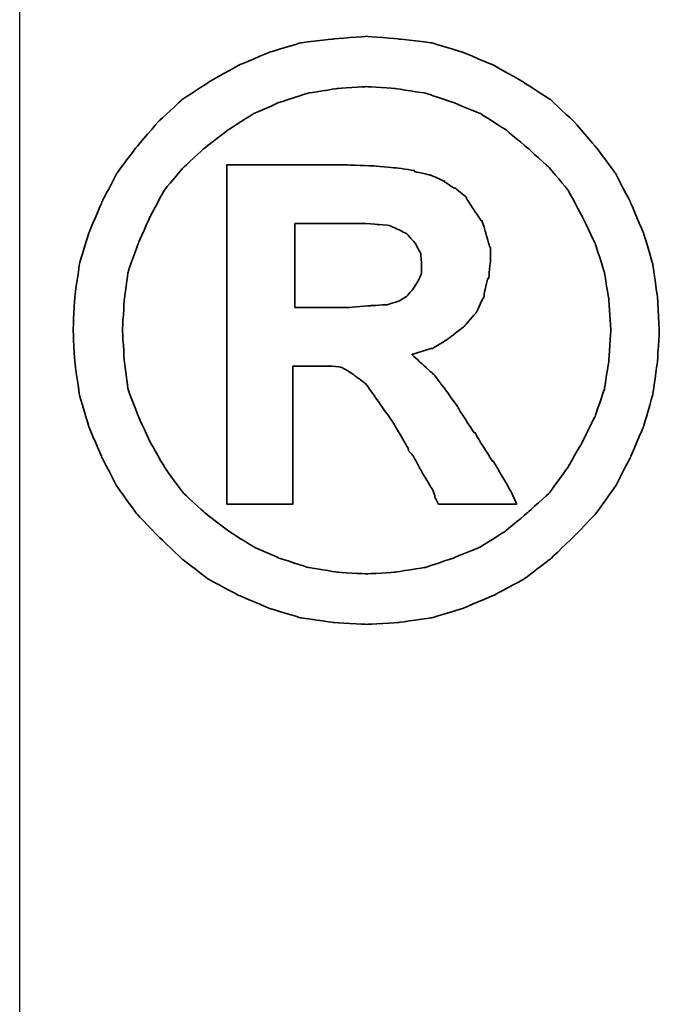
# Model space of a CAD drawing. Header units: millimetres. Extents: x -1108 to 3135, y -1596 to 860.
# Tile 644 of 649: x 1025.37 to 1027.2, y 102.02 to 104.84. Entities that reach past the tile are written whole.
import ezdxf

# ---------------------------------------------------------------- set-up
doc = ezdxf.new("R2010")
doc.units = ezdxf.units.MM
doc.layers.get('0').update_dxf_attribs({"linetype": 'CONTINUOUS'})
doc.layers.add('DIM', color=4, linetype='CONTINUOUS')
doc.layers.add('layer 1', color=7, linetype='CONTINUOUS')

# ---------------------------------------------------------------- blocks, each defined once
blk = doc.blocks.new('TBI MOTION logo(完整正式版)')
at = {"layer": 'layer 1', "color": 22, "lineweight": 35}
for points, knots in [([(81.20634, 4.98624), (81.20634, 4.98624), (81.18649, 5.32862), (81.18649, 5.32862), (81.18649, 5.32862), (81.18649, 5.32862), (81.13886, 5.66206), (81.13886, 5.66206), (81.13886, 5.66206), (81.13886, 5.66206), (81.04359, 5.97764), (81.04359, 5.97764), (81.04359, 5.97764), (81.04359, 5.97764), (80.91061, 6.29124), (80.91061, 6.29124), (80.91061, 6.29124), (80.91061, 6.29124), (80.75778, 6.58697), (80.75778, 6.58697), (80.75778, 6.58697), (80.75778, 6.58697), (80.5593, 6.85294), (80.5593, 6.85294), (80.5593, 6.85294), (80.5593, 6.85294), (80.33105, 7.1189), (80.33105, 7.1189), (80.33105, 7.1189), (80.33105, 7.1189), (80.09287, 7.33921), (80.09287, 7.33921), (80.09287, 7.33921), (80.09287, 7.33921), (79.815, 7.51982), (79.815, 7.51982), (79.815, 7.51982), (79.815, 7.51982), (79.51133, 7.69051), (79.51133, 7.69051), (79.51133, 7.69051), (79.51133, 7.69051), (79.19773, 7.8235), (79.19773, 7.8235), (79.19773, 7.8235), (79.19773, 7.8235), (78.88215, 7.91877), (78.88215, 7.91877), (78.88215, 7.91877), (78.88215, 7.91877), (78.54871, 7.95846), (78.54871, 7.95846), (78.54871, 7.95846), (78.54871, 7.95846), (78.21526, 7.98625), (78.21526, 7.98625), (78.21526, 7.98625), (78.21526, 7.98625), (77.87388, 7.95846), (77.87388, 7.95846), (77.87388, 7.95846), (77.87388, 7.95846), (77.54044, 7.91877), (77.54044, 7.91877), (77.54044, 7.91877), (77.54044, 7.91877), (77.22485, 7.8235), (77.22485, 7.8235), (77.22485, 7.8235), (77.22485, 7.8235), (76.91027, 7.69051), (76.91027, 7.69051), (76.91027, 7.69051), (76.91027, 7.69051), (76.6056, 7.51982), (76.6056, 7.51982), (76.6056, 7.51982), (76.6056, 7.51982), (76.32972, 7.33921), (76.32972, 7.33921), (76.32972, 7.33921), (76.32972, 7.33921), (76.09154, 7.1189), (76.09154, 7.1189), (76.09154, 7.1189), (76.09154, 7.1189), (75.86329, 6.85294), (75.86329, 6.85294), (75.86329, 6.85294), (75.86329, 6.85294), (75.66382, 6.58697), (75.66382, 6.58697), (75.66382, 6.58697), (75.66382, 6.58697), (75.51099, 6.29124), (75.51099, 6.29124), (75.51099, 6.29124), (75.51099, 6.29124), (75.37702, 5.97764), (75.37702, 5.97764), (75.37702, 5.97764), (75.37702, 5.97764), (75.28175, 5.66206), (75.28175, 5.66206), (75.28175, 5.66206), (75.28175, 5.66206), (75.23411, 5.32862), (75.23411, 5.32862), (75.23411, 5.32862), (75.23411, 5.32862), (75.21625, 4.98624), (75.21625, 4.98624), (75.21625, 4.98624), (75.21625, 4.98624), (75.23411, 4.6528), (75.23411, 4.6528), (75.23411, 4.6528), (75.23411, 4.6528), (75.28175, 4.32035), (75.28175, 4.32035), (75.28175, 4.32035), (75.28175, 4.32035), (75.37702, 3.99583), (75.37702, 3.99583), (75.37702, 3.99583), (75.37702, 3.99583), (75.51099, 3.68224), (75.51099, 3.68224), (75.51099, 3.68224), (75.51099, 3.68224), (75.66382, 3.38749), (75.66382, 3.38749), (75.66382, 3.38749), (75.66382, 3.38749), (75.86329, 3.10963), (75.86329, 3.10963), (75.86329, 3.10963), (75.86329, 3.10963), (76.09154, 2.87145), (76.09154, 2.87145), (76.09154, 2.87145), (76.09154, 2.87145), (76.32972, 2.6432), (76.32972, 2.6432), (76.32972, 2.6432), (76.32972, 2.6432), (76.6056, 2.43381), (76.6056, 2.43381), (76.6056, 2.43381), (76.6056, 2.43381), (76.91027, 2.27205), (76.91027, 2.27205), (76.91027, 2.27205), (76.91027, 2.27205), (77.22485, 2.13906), (77.22485, 2.13906), (77.22485, 2.13906), (77.22485, 2.13906), (77.54044, 2.0438), (77.54044, 2.0438), (77.54044, 2.0438), (77.54044, 2.0438), (77.87388, 1.99616), (77.87388, 1.99616), (77.87388, 1.99616), (77.87388, 1.99616), (78.21526, 1.97631), (78.21526, 1.97631), (78.21526, 1.97631), (78.21526, 1.97631), (78.54871, 1.99616), (78.54871, 1.99616), (78.54871, 1.99616), (78.54871, 1.99616), (78.88215, 2.0438), (78.88215, 2.0438), (78.88215, 2.0438), (78.88215, 2.0438), (79.19773, 2.13906), (79.19773, 2.13906), (79.19773, 2.13906), (79.19773, 2.13906), (79.51133, 2.27205), (79.51133, 2.27205), (79.51133, 2.27205), (79.51133, 2.27205), (79.815, 2.43381), (79.815, 2.43381), (79.815, 2.43381), (79.815, 2.43381), (80.09287, 2.6432), (80.09287, 2.6432), (80.09287, 2.6432), (80.09287, 2.6432), (80.33105, 2.87145), (80.33105, 2.87145), (80.33105, 2.87145), (80.33105, 2.87145), (80.5593, 3.10963), (80.5593, 3.10963), (80.5593, 3.10963), (80.5593, 3.10963), (80.75778, 3.38749), (80.75778, 3.38749), (80.75778, 3.38749), (80.75778, 3.38749), (80.91061, 3.68224), (80.91061, 3.68224), (80.91061, 3.68224), (80.91061, 3.68224), (81.04359, 3.99583), (81.04359, 3.99583), (81.04359, 3.99583), (81.04359, 3.99583), (81.13886, 4.32035), (81.13886, 4.32035), (81.13886, 4.32035), (81.13886, 4.32035), (81.18649, 4.6528), (81.18649, 4.6528), (81.18649, 4.6528), (81.18649, 4.6528), (81.20634, 4.98624), (81.20634, 4.98624)], [0, 0, 0, 0, 0.01785714, 0.01785714, 0.01785714, 0.01785715, 0.03571429, 0.03571429, 0.03571429, 0.0357143, 0.05357143, 0.05357143, 0.05357143, 0.05357144, 0.07142857, 0.07142857, 0.07142857, 0.07142858, 0.08928571, 0.08928571, 0.08928571, 0.08928572, 0.10714286, 0.10714286, 0.10714286, 0.10714287, 0.125, 0.125, 0.125, 0.12500001, 0.14285714, 0.14285714, 0.14285714, 0.14285715, 0.16071429, 0.16071429, 0.16071429, 0.1607143, 0.17857143, 0.17857143, 0.17857143, 0.17857144, 0.19642857, 0.19642857, 0.19642857, 0.19642858, 0.21428571, 0.21428571, 0.21428571, 0.21428572, 0.23214286, 0.23214286, 0.23214286, 0.23214287, 0.25, 0.25, 0.25, 0.25000001, 0.26785714, 0.26785714, 0.26785714, 0.26785715, 0.28571429, 0.28571429, 0.28571429, 0.2857143, 0.30357143, 0.30357143, 0.30357143, 0.30357144, 0.32142857, 0.32142857, 0.32142857, 0.32142858, 0.33928571, 0.33928571, 0.33928571, 0.33928572, 0.35714286, 0.35714286, 0.35714286, 0.35714287, 0.375, 0.375, 0.375, 0.37500001, 0.39285714, 0.39285714, 0.39285714, 0.39285715, 0.41071429, 0.41071429, 0.41071429, 0.4107143, 0.42857143, 0.42857143, 0.42857143, 0.42857144, 0.44642857, 0.44642857, 0.44642857, 0.44642858, 0.46428571, 0.46428571, 0.46428571, 0.46428572, 0.48214286, 0.48214286, 0.48214286, 0.48214287, 0.5, 0.5, 0.5, 0.50000001, 0.51785714, 0.51785714, 0.51785714, 0.51785715, 0.53571429, 0.53571429, 0.53571429, 0.5357143, 0.55357143, 0.55357143, 0.55357143, 0.55357144, 0.57142857, 0.57142857, 0.57142857, 0.57142858, 0.58928571, 0.58928571, 0.58928571, 0.58928572, 0.60714286, 0.60714286, 0.60714286, 0.60714287, 0.625, 0.625, 0.625, 0.62500001, 0.64285714, 0.64285714, 0.64285714, 0.64285715, 0.66071429, 0.66071429, 0.66071429, 0.6607143, 0.67857143, 0.67857143, 0.67857143, 0.67857144, 0.69642857, 0.69642857, 0.69642857, 0.69642858, 0.71428571, 0.71428571, 0.71428571, 0.71428572, 0.73214286, 0.73214286, 0.73214286, 0.73214287, 0.75, 0.75, 0.75, 0.75000001, 0.76785714, 0.76785714, 0.76785714, 0.76785715, 0.78571429, 0.78571429, 0.78571429, 0.7857143, 0.80357143, 0.80357143, 0.80357143, 0.80357144, 0.82142857, 0.82142857, 0.82142857, 0.82142858, 0.83928571, 0.83928571, 0.83928571, 0.83928572, 0.85714286, 0.85714286, 0.85714286, 0.85714287, 0.875, 0.875, 0.875, 0.87500001, 0.89285714, 0.89285714, 0.89285714, 0.89285715, 0.91071429, 0.91071429, 0.91071429, 0.9107143, 0.92857143, 0.92857143, 0.92857143, 0.92857144, 0.94642857, 0.94642857, 0.94642857, 0.94642858, 0.96428571, 0.96428571, 0.96428571, 0.96428572, 0.98214286, 0.98214286, 0.98214286, 0.98214287, 1, 1, 1, 1]), ([(80.71014, 4.98624), (80.71014, 4.98624), (80.69129, 5.29091), (80.69129, 5.29091), (80.69129, 5.29091), (80.69129, 5.29091), (80.64464, 5.57672), (80.64464, 5.57672), (80.64464, 5.57672), (80.64464, 5.57672), (80.54937, 5.87245), (80.54937, 5.87245), (80.54937, 5.87245), (80.54937, 5.87245), (80.41639, 6.14833), (80.41639, 6.14833), (80.41639, 6.14833), (80.41639, 6.14833), (80.27349, 6.41429), (80.27349, 6.41429), (80.27349, 6.41429), (80.27349, 6.41429), (80.08295, 6.64255), (80.08295, 6.64255), (80.08295, 6.64255), (80.08295, 6.64255), (79.86264, 6.84301), (79.86264, 6.84301), (79.86264, 6.84301), (79.86264, 6.84301), (79.63439, 7.03355), (79.63439, 7.03355), (79.63439, 7.03355), (79.63439, 7.03355), (79.37835, 7.1963), (79.37835, 7.1963), (79.37835, 7.1963), (79.37835, 7.1963), (79.10246, 7.30944), (79.10246, 7.30944), (79.10246, 7.30944), (79.10246, 7.30944), (78.81665, 7.40471), (78.81665, 7.40471), (78.81665, 7.40471), (78.81665, 7.40471), (78.511, 7.45234), (78.511, 7.45234), (78.511, 7.45234), (78.511, 7.45234), (78.21526, 7.47219), (78.21526, 7.47219), (78.21526, 7.47219), (78.21526, 7.47219), (77.9106, 7.45234), (77.9106, 7.45234), (77.9106, 7.45234), (77.9106, 7.45234), (77.61685, 7.40471), (77.61685, 7.40471), (77.61685, 7.40471), (77.61685, 7.40471), (77.32012, 7.30944), (77.32012, 7.30944), (77.32012, 7.30944), (77.32012, 7.30944), (77.06309, 7.1963), (77.06309, 7.1963), (77.06309, 7.1963), (77.06309, 7.1963), (76.80606, 7.03355), (76.80606, 7.03355), (76.80606, 7.03355), (76.80606, 7.03355), (76.55797, 6.84301), (76.55797, 6.84301), (76.55797, 6.84301), (76.55797, 6.84301), (76.34063, 6.64255), (76.34063, 6.64255), (76.34063, 6.64255), (76.34063, 6.64255), (76.1491, 6.41429), (76.1491, 6.41429), (76.1491, 6.41429), (76.1491, 6.41429), (76.0062, 6.14833), (76.0062, 6.14833), (76.0062, 6.14833), (76.0062, 6.14833), (75.88314, 5.87245), (75.88314, 5.87245), (75.88314, 5.87245), (75.88314, 5.87245), (75.77794, 5.57672), (75.77794, 5.57672), (75.77794, 5.57672), (75.77794, 5.57672), (75.73924, 5.29091), (75.73924, 5.29091), (75.73924, 5.29091), (75.73924, 5.29091), (75.72039, 4.98624), (75.72039, 4.98624), (75.72039, 4.98624), (75.72039, 4.98624), (75.73924, 4.67165), (75.73924, 4.67165), (75.73924, 4.67165), (75.73924, 4.67165), (75.77794, 4.37791), (75.77794, 4.37791), (75.77794, 4.37791), (75.77794, 4.37791), (75.88314, 4.10102), (75.88314, 4.10102), (75.88314, 4.10102), (75.88314, 4.10102), (76.0062, 3.83407), (76.0062, 3.83407), (76.0062, 3.83407), (76.0062, 3.83407), (76.15902, 3.56811), (76.15902, 3.56811), (76.15902, 3.56811), (76.15902, 3.56811), (76.34063, 3.32001), (76.34063, 3.32001), (76.34063, 3.32001), (76.34063, 3.32001), (76.55797, 3.11955), (76.55797, 3.11955), (76.55797, 3.11955), (76.55797, 3.11955), (76.80606, 2.92901), (76.80606, 2.92901), (76.80606, 2.92901), (76.80606, 2.92901), (77.06309, 2.76725), (77.06309, 2.76725), (77.06309, 2.76725), (77.06309, 2.76725), (77.32012, 2.65412), (77.32012, 2.65412), (77.32012, 2.65412), (77.32012, 2.65412), (77.61685, 2.55786), (77.61685, 2.55786), (77.61685, 2.55786), (77.61685, 2.55786), (77.9106, 2.51022), (77.9106, 2.51022), (77.9106, 2.51022), (77.9106, 2.51022), (78.21526, 2.49137), (78.21526, 2.49137), (78.21526, 2.49137), (78.21526, 2.49137), (78.511, 2.51022), (78.511, 2.51022), (78.511, 2.51022), (78.511, 2.51022), (78.81665, 2.55786), (78.81665, 2.55786), (78.81665, 2.55786), (78.81665, 2.55786), (79.10246, 2.65412), (79.10246, 2.65412), (79.10246, 2.65412), (79.10246, 2.65412), (79.37835, 2.76725), (79.37835, 2.76725), (79.37835, 2.76725), (79.37835, 2.76725), (79.63439, 2.92901), (79.63439, 2.92901), (79.63439, 2.92901), (79.63439, 2.92901), (79.86264, 3.11955), (79.86264, 3.11955), (79.86264, 3.11955), (79.86264, 3.11955), (80.08295, 3.32001), (80.08295, 3.32001), (80.08295, 3.32001), (80.08295, 3.32001), (80.26356, 3.56811), (80.26356, 3.56811), (80.26356, 3.56811), (80.26356, 3.56811), (80.41639, 3.83407), (80.41639, 3.83407), (80.41639, 3.83407), (80.41639, 3.83407), (80.54937, 4.10102), (80.54937, 4.10102), (80.54937, 4.10102), (80.54937, 4.10102), (80.64464, 4.37791), (80.64464, 4.37791), (80.64464, 4.37791), (80.64464, 4.37791), (80.69129, 4.67165), (80.69129, 4.67165), (80.69129, 4.67165), (80.69129, 4.67165), (80.71014, 4.98624), (80.71014, 4.98624)], [0, 0, 0, 0, 0.01923077, 0.01923077, 0.01923077, 0.01923078, 0.03846154, 0.03846154, 0.03846154, 0.03846155, 0.05769231, 0.05769231, 0.05769231, 0.05769232, 0.07692308, 0.07692308, 0.07692308, 0.07692309, 0.09615385, 0.09615385, 0.09615385, 0.09615386, 0.11538462, 0.11538462, 0.11538462, 0.11538463, 0.13461538, 0.13461538, 0.13461538, 0.13461539, 0.15384615, 0.15384615, 0.15384615, 0.15384616, 0.17307692, 0.17307692, 0.17307692, 0.17307693, 0.19230769, 0.19230769, 0.19230769, 0.1923077, 0.21153846, 0.21153846, 0.21153846, 0.21153847, 0.23076923, 0.23076923, 0.23076923, 0.23076924, 0.25, 0.25, 0.25, 0.25000001, 0.26923077, 0.26923077, 0.26923077, 0.26923078, 0.28846154, 0.28846154, 0.28846154, 0.28846155, 0.30769231, 0.30769231, 0.30769231, 0.30769232, 0.32692308, 0.32692308, 0.32692308, 0.32692309, 0.34615385, 0.34615385, 0.34615385, 0.34615386, 0.36538462, 0.36538462, 0.36538462, 0.36538463, 0.38461538, 0.38461538, 0.38461538, 0.38461539, 0.40384615, 0.40384615, 0.40384615, 0.40384616, 0.42307692, 0.42307692, 0.42307692, 0.42307693, 0.44230769, 0.44230769, 0.44230769, 0.4423077, 0.46153846, 0.46153846, 0.46153846, 0.46153847, 0.48076923, 0.48076923, 0.48076923, 0.48076924, 0.5, 0.5, 0.5, 0.50000001, 0.51923077, 0.51923077, 0.51923077, 0.51923078, 0.53846154, 0.53846154, 0.53846154, 0.53846155, 0.55769231, 0.55769231, 0.55769231, 0.55769232, 0.57692308, 0.57692308, 0.57692308, 0.57692309, 0.59615385, 0.59615385, 0.59615385, 0.59615386, 0.61538462, 0.61538462, 0.61538462, 0.61538463, 0.63461538, 0.63461538, 0.63461538, 0.63461539, 0.65384615, 0.65384615, 0.65384615, 0.65384616, 0.67307692, 0.67307692, 0.67307692, 0.67307693, 0.69230769, 0.69230769, 0.69230769, 0.6923077, 0.71153846, 0.71153846, 0.71153846, 0.71153847, 0.73076923, 0.73076923, 0.73076923, 0.73076924, 0.75, 0.75, 0.75, 0.75000001, 0.76923077, 0.76923077, 0.76923077, 0.76923078, 0.78846154, 0.78846154, 0.78846154, 0.78846155, 0.80769231, 0.80769231, 0.80769231, 0.80769232, 0.82692308, 0.82692308, 0.82692308, 0.82692309, 0.84615385, 0.84615385, 0.84615385, 0.84615386, 0.86538462, 0.86538462, 0.86538462, 0.86538463, 0.88461538, 0.88461538, 0.88461538, 0.88461539, 0.90384615, 0.90384615, 0.90384615, 0.90384616, 0.92307692, 0.92307692, 0.92307692, 0.92307693, 0.94230769, 0.94230769, 0.94230769, 0.9423077, 0.96153846, 0.96153846, 0.96153846, 0.96153847, 0.98076923, 0.98076923, 0.98076923, 0.98076924, 1, 1, 1, 1]), ([(76.78721, 3.2823), (76.78721, 3.2823), (76.78721, 3.32001), (76.78721, 3.32001), (76.78721, 3.32001), (76.78721, 3.32001), (76.78721, 3.42422), (76.78721, 3.42422), (76.78721, 3.42422), (76.78721, 3.42422), (76.78721, 3.59689), (76.78721, 3.59689), (76.78721, 3.59689), (76.78721, 3.59689), (76.78721, 3.80529), (76.78721, 3.80529), (76.78721, 3.80529), (76.78721, 3.80529), (76.78721, 4.0524), (76.78721, 4.0524), (76.78721, 4.0524), (76.78721, 4.0524), (76.78721, 4.32035), (76.78721, 4.32035), (76.78721, 4.32035), (76.78721, 4.32035), (76.78721, 4.92868), (76.78721, 4.92868), (76.78721, 4.92868), (76.78721, 4.92868), (76.78721, 5.53801), (76.78721, 5.53801), (76.78721, 5.53801), (76.78721, 5.53801), (76.78721, 5.82482), (76.78721, 5.82482), (76.78721, 5.82482), (76.78721, 5.82482), (76.78721, 6.07291), (76.78721, 6.07291), (76.78721, 6.07291), (76.78721, 6.07291), (76.78721, 6.30017), (76.78721, 6.30017), (76.78721, 6.30017), (76.78721, 6.30017), (76.78721, 6.45399), (76.78721, 6.45399), (76.78721, 6.45399), (76.78721, 6.45399), (76.78721, 6.5572), (76.78721, 6.5572), (76.78721, 6.5572), (76.78721, 6.5572), (76.78721, 6.59689), (76.78721, 6.59689), (76.78721, 6.59689), (76.78721, 6.59689), (76.78721, 6.67232), (76.78721, 6.67232), (76.78721, 6.67232), (76.78721, 6.67232), (76.8537, 6.67232), (76.8537, 6.67232), (76.8537, 6.67232), (76.8537, 6.67232), (76.87355, 6.67232), (76.87355, 6.67232), (76.87355, 6.67232), (76.87355, 6.67232), (76.91027, 6.67232), (76.91027, 6.67232), (76.91027, 6.67232), (76.91027, 6.67232), (77.04424, 6.67232), (77.04424, 6.67232), (77.04424, 6.67232), (77.04424, 6.67232), (77.22485, 6.67232), (77.22485, 6.67232), (77.22485, 6.67232), (77.22485, 6.67232), (77.43524, 6.67232), (77.43524, 6.67232), (77.43524, 6.67232), (77.43524, 6.67232), (77.65357, 6.67232), (77.65357, 6.67232), (77.65357, 6.67232), (77.65357, 6.67232), (77.82625, 6.67232), (77.82625, 6.67232), (77.82625, 6.67232), (77.82625, 6.67232), (77.94037, 6.67232), (77.94037, 6.67232), (77.94037, 6.67232), (77.94037, 6.67232), (77.97709, 6.67232), (77.97709, 6.67232), (77.97709, 6.67232), (77.97709, 6.67232), (77.99694, 6.67232), (77.99694, 6.67232), (77.99694, 6.67232), (77.99694, 6.67232), (78.00686, 6.67232), (78.00686, 6.67232), (78.00686, 6.67232), (78.00686, 6.67232), (78.28275, 6.6624), (78.28275, 6.6624), (78.28275, 6.6624), (78.28275, 6.6624), (78.50107, 6.64255), (78.50107, 6.64255), (78.50107, 6.64255), (78.50107, 6.64255), (78.511, 6.64255), (78.511, 6.64255), (78.511, 6.64255), (78.511, 6.64255), (78.70154, 6.61476), (78.70154, 6.61476), (78.70154, 6.61476), (78.70154, 6.61476), (78.70154, 6.60483), (78.70154, 6.60483), (78.70154, 6.60483), (78.70154, 6.60483), (78.86429, 6.56713), (78.86429, 6.56713), (78.86429, 6.56713), (78.86429, 6.56713), (78.87223, 6.56713), (78.87223, 6.56713), (78.87223, 6.56713), (78.87223, 6.56713), (78.99727, 6.51056), (78.99727, 6.51056), (78.99727, 6.51056), (78.99727, 6.51056), (79.00719, 6.51056), (79.00719, 6.51056), (79.00719, 6.51056), (79.00719, 6.51056), (79.00719, 6.50162), (79.00719, 6.50162), (79.00719, 6.50162), (79.00719, 6.50162), (79.1104, 6.43415), (79.1104, 6.43415), (79.1104, 6.43415), (79.1104, 6.43415), (79.12132, 6.43415), (79.12132, 6.43415), (79.12132, 6.43415), (79.12132, 6.43415), (79.22552, 6.34781), (79.22552, 6.34781), (79.22552, 6.34781), (79.22552, 6.34781), (79.23544, 6.33888), (79.23544, 6.33888), (79.23544, 6.33888), (79.23544, 6.33888), (79.23544, 6.32895), (79.23544, 6.32895), (79.23544, 6.32895), (79.23544, 6.32895), (79.31087, 6.21483), (79.31087, 6.21483), (79.31087, 6.21483), (79.31087, 6.21483), (79.38629, 6.1007), (79.38629, 6.1007), (79.38629, 6.1007), (79.38629, 6.1007), (79.3972, 6.1007), (79.3972, 6.1007), (79.3972, 6.1007), (79.3972, 6.1007), (79.3972, 6.09078), (79.3972, 6.09078), (79.3972, 6.09078), (79.3972, 6.09078), (79.43392, 5.97764), (79.43392, 5.97764), (79.43392, 5.97764), (79.43392, 5.97764), (79.43392, 5.96772), (79.43392, 5.96772), (79.43392, 5.96772), (79.43392, 5.96772), (79.47362, 5.83474), (79.47362, 5.83474), (79.47362, 5.83474), (79.47362, 5.83474), (79.48156, 5.82482), (79.48156, 5.82482), (79.48156, 5.82482), (79.48156, 5.82482), (79.48156, 5.69977), (79.48156, 5.69977), (79.48156, 5.69977), (79.48156, 5.69977), (79.48156, 5.69183), (79.48156, 5.69183), (79.48156, 5.69183), (79.48156, 5.69183), (79.4637, 5.51915), (79.4637, 5.51915), (79.4637, 5.51915), (79.4637, 5.51915), (79.4637, 5.51122), (79.4637, 5.51122), (79.4637, 5.51122), (79.4637, 5.51122), (79.45377, 5.51122), (79.45377, 5.51122), (79.45377, 5.51122), (79.45377, 5.51122), (79.41507, 5.34847), (79.41507, 5.34847), (79.41507, 5.34847), (79.41507, 5.34847), (79.41507, 5.33854), (79.41507, 5.33854), (79.41507, 5.33854), (79.41507, 5.33854), (79.41507, 5.32862), (79.41507, 5.32862), (79.41507, 5.32862), (79.41507, 5.32862), (79.33865, 5.16785), (79.33865, 5.16785), (79.33865, 5.16785), (79.33865, 5.16785), (79.33071, 5.15693), (79.33071, 5.15693), (79.33071, 5.15693), (79.33071, 5.15693), (79.2156, 5.02495), (79.2156, 5.02495), (79.2156, 5.02495), (79.2156, 5.02495), (79.20567, 5.01502), (79.20567, 5.01502), (79.20567, 5.01502), (79.20567, 5.01502), (79.05483, 4.89991), (79.05483, 4.89991), (79.05483, 4.89991), (79.05483, 4.89991), (79.04491, 4.89197), (79.04491, 4.89197), (79.04491, 4.89197), (79.04491, 4.89197), (78.89208, 4.7967), (78.89208, 4.7967), (78.89208, 4.7967), (78.89208, 4.7967), (78.88215, 4.7967), (78.88215, 4.7967), (78.88215, 4.7967), (78.88215, 4.7967), (78.69161, 4.73913), (78.69161, 4.73913), (78.69161, 4.73913), (78.69161, 4.73913), (78.68169, 4.73913), (78.68169, 4.73913), (78.68169, 4.73913), (78.68169, 4.73913), (78.68169, 4.72921), (78.68169, 4.72921), (78.68169, 4.72921), (78.68169, 4.72921), (78.78688, 4.63394), (78.78688, 4.63394), (78.78688, 4.63394), (78.78688, 4.63394), (78.902, 4.52875), (78.902, 4.52875), (78.902, 4.52875), (78.902, 4.52875), (78.91093, 4.52081), (78.91093, 4.52081), (78.91093, 4.52081), (78.91093, 4.52081), (79.02506, 4.36798), (79.02506, 4.36798), (79.02506, 4.36798), (79.02506, 4.36798), (79.1501, 4.1953), (79.1501, 4.1953), (79.1501, 4.1953), (79.1501, 4.1953), (79.1501, 4.18736), (79.1501, 4.18736), (79.1501, 4.18736), (79.1501, 4.18736), (79.29201, 3.96705), (79.29201, 3.96705), (79.29201, 3.96705), (79.29201, 3.96705), (79.31087, 3.93828), (79.31087, 3.93828), (79.31087, 3.93828), (79.31087, 3.93828), (79.32079, 3.93828), (79.32079, 3.93828), (79.32079, 3.93828), (79.32079, 3.93828), (79.3585, 3.87178), (79.3585, 3.87178), (79.3585, 3.87178), (79.3585, 3.87178), (79.50141, 3.64353), (79.50141, 3.64353), (79.50141, 3.64353), (79.50141, 3.64353), (79.51133, 3.64353), (79.51133, 3.64353), (79.51133, 3.64353), (79.51133, 3.64353), (79.64431, 3.41528), (79.64431, 3.41528), (79.64431, 3.41528), (79.64431, 3.41528), (79.68202, 3.3478), (79.68202, 3.3478), (79.68202, 3.3478), (79.68202, 3.3478), (79.70187, 3.31009), (79.70187, 3.31009), (79.70187, 3.31009), (79.70187, 3.31009), (79.7495, 3.2049), (79.7495, 3.2049), (79.7495, 3.2049), (79.7495, 3.2049), (79.64431, 3.2049), (79.64431, 3.2049), (79.64431, 3.2049), (79.64431, 3.2049), (79.62546, 3.2049), (79.62546, 3.2049), (79.62546, 3.2049), (79.62546, 3.2049), (79.53912, 3.2049), (79.53912, 3.2049), (79.53912, 3.2049), (79.53912, 3.2049), (79.31087, 3.2049), (79.31087, 3.2049), (79.31087, 3.2049), (79.31087, 3.2049), (79.08262, 3.2049), (79.08262, 3.2049), (79.08262, 3.2049), (79.08262, 3.2049), (79.00719, 3.2049), (79.00719, 3.2049), (79.00719, 3.2049), (79.00719, 3.2049), (78.98735, 3.2049), (78.98735, 3.2049), (78.98735, 3.2049), (78.98735, 3.2049), (78.94964, 3.2049), (78.94964, 3.2049), (78.94964, 3.2049), (78.94964, 3.2049), (78.92979, 3.24459), (78.92979, 3.24459), (78.92979, 3.24459), (78.92979, 3.24459), (78.91093, 3.2823), (78.91093, 3.2823), (78.91093, 3.2823), (78.91093, 3.2823), (78.91093, 3.29223), (78.91093, 3.29223), (78.91093, 3.29223), (78.91093, 3.29223), (78.89208, 3.3478), (78.89208, 3.3478), (78.89208, 3.3478), (78.89208, 3.3478), (78.78688, 3.52048), (78.78688, 3.52048), (78.78688, 3.52048), (78.78688, 3.52048), (78.69161, 3.7001), (78.69161, 3.7001), (78.69161, 3.7001), (78.69161, 3.7001), (78.6539, 3.7388), (78.6539, 3.7388), (78.6539, 3.7388), (78.6539, 3.7388), (78.64398, 3.74873), (78.64398, 3.74873), (78.64398, 3.74873), (78.64398, 3.74873), (78.64398, 3.75766), (78.64398, 3.75766), (78.64398, 3.75766), (78.64398, 3.75766), (78.63405, 3.78644), (78.63405, 3.78644), (78.63405, 3.78644), (78.63405, 3.78644), (78.48321, 4.04347), (78.48321, 4.04347), (78.48321, 4.04347), (78.48321, 4.04347), (78.33038, 4.2618), (78.33038, 4.2618), (78.33038, 4.2618), (78.33038, 4.2618), (78.20732, 4.43447), (78.20732, 4.43447), (78.20732, 4.43447), (78.20732, 4.43447), (78.09221, 4.52081), (78.09221, 4.52081), (78.09221, 4.52081), (78.09221, 4.52081), (78.02472, 4.56845), (78.02472, 4.56845), (78.02472, 4.56845), (78.02472, 4.56845), (77.9493, 4.60616), (77.9493, 4.60616), (77.9493, 4.60616), (77.9493, 4.60616), (77.8451, 4.61608), (77.8451, 4.61608), (77.8451, 4.61608), (77.8451, 4.61608), (77.71113, 4.61608), (77.71113, 4.61608), (77.71113, 4.61608), (77.71113, 4.61608), (77.69128, 4.61608), (77.69128, 4.61608), (77.69128, 4.61608), (77.69128, 4.61608), (77.67342, 4.61608), (77.67342, 4.61608), (77.67342, 4.61608), (77.67342, 4.61608), (77.5583, 4.61608), (77.5583, 4.61608), (77.5583, 4.61608), (77.5583, 4.61608), (77.46303, 4.61608), (77.46303, 4.61608), (77.46303, 4.61608), (77.46303, 4.61608), (77.46303, 4.54761), (77.46303, 4.54761), (77.46303, 4.54761), (77.46303, 4.54761), (77.46303, 4.47318), (77.46303, 4.47318), (77.46303, 4.47318), (77.46303, 4.47318), (77.46303, 4.24294), (77.46303, 4.24294), (77.46303, 4.24294), (77.46303, 4.24294), (77.46303, 3.99583), (77.46303, 3.99583), (77.46303, 3.99583), (77.46303, 3.99583), (77.46303, 3.72888), (77.46303, 3.72888), (77.46303, 3.72888), (77.46303, 3.72888), (77.46303, 3.51055), (77.46303, 3.51055), (77.46303, 3.51055), (77.46303, 3.51055), (77.46303, 3.42422), (77.46303, 3.42422), (77.46303, 3.42422), (77.46303, 3.42422), (77.46303, 3.35773), (77.46303, 3.35773), (77.46303, 3.35773), (77.46303, 3.35773), (77.46303, 3.30017), (77.46303, 3.30017), (77.46303, 3.30017), (77.46303, 3.30017), (77.46303, 3.2823), (77.46303, 3.2823), (77.46303, 3.2823), (77.46303, 3.2823), (77.46303, 3.2049), (77.46303, 3.2049), (77.46303, 3.2049), (77.46303, 3.2049), (77.39753, 3.2049), (77.39753, 3.2049), (77.39753, 3.2049), (77.39753, 3.2049), (77.37768, 3.2049), (77.37768, 3.2049), (77.37768, 3.2049), (77.37768, 3.2049), (77.32012, 3.2049), (77.32012, 3.2049), (77.32012, 3.2049), (77.32012, 3.2049), (77.12165, 3.2049), (77.12165, 3.2049), (77.12165, 3.2049), (77.12165, 3.2049), (76.94897, 3.2049), (76.94897, 3.2049), (76.94897, 3.2049), (76.94897, 3.2049), (76.8924, 3.2049), (76.8924, 3.2049), (76.8924, 3.2049), (76.8924, 3.2049), (76.8537, 3.2049), (76.8537, 3.2049), (76.8537, 3.2049), (76.8537, 3.2049), (76.78721, 3.2049), (76.78721, 3.2049), (76.78721, 3.2049), (76.78721, 3.2049), (76.78721, 3.2823), (76.78721, 3.2823)], [0, 0, 0, 0, 0.00740741, 0.00740741, 0.00740741, 0.00740742, 0.01481481, 0.01481481, 0.01481481, 0.01481482, 0.02222222, 0.02222222, 0.02222222, 0.02222223, 0.02962963, 0.02962963, 0.02962963, 0.02962964, 0.03703704, 0.03703704, 0.03703704, 0.03703705, 0.04444444, 0.04444444, 0.04444444, 0.04444445, 0.05185185, 0.05185185, 0.05185185, 0.05185186, 0.05925926, 0.05925926, 0.05925926, 0.05925927, 0.06666667, 0.06666667, 0.06666667, 0.06666668, 0.07407407, 0.07407407, 0.07407407, 0.07407408, 0.08148148, 0.08148148, 0.08148148, 0.08148149, 0.08888889, 0.08888889, 0.08888889, 0.0888889, 0.0962963, 0.0962963, 0.0962963, 0.09629631, 0.1037037, 0.1037037, 0.1037037, 0.10370371, 0.11111111, 0.11111111, 0.11111111, 0.11111112, 0.11851852, 0.11851852, 0.11851852, 0.11851853, 0.12592593, 0.12592593, 0.12592593, 0.12592594, 0.13333333, 0.13333333, 0.13333333, 0.13333334, 0.14074074, 0.14074074, 0.14074074, 0.14074075, 0.14814815, 0.14814815, 0.14814815, 0.14814816, 0.15555556, 0.15555556, 0.15555556, 0.15555557, 0.16296296, 0.16296296, 0.16296296, 0.16296297, 0.17037037, 0.17037037, 0.17037037, 0.17037038, 0.17777778, 0.17777778, 0.17777778, 0.17777779, 0.18518519, 0.18518519, 0.18518519, 0.1851852, 0.19259259, 0.19259259, 0.19259259, 0.1925926, 0.2, 0.2, 0.2, 0.20000001, 0.20740741, 0.20740741, 0.20740741, 0.20740742, 0.21481481, 0.21481481, 0.21481481, 0.21481482, 0.22222222, 0.22222222, 0.22222222, 0.22222223, 0.22962963, 0.22962963, 0.22962963, 0.22962964, 0.23703704, 0.23703704, 0.23703704, 0.23703705, 0.24444444, 0.24444444, 0.24444444, 0.24444445, 0.25185185, 0.25185185, 0.25185185, 0.25185186, 0.25925926, 0.25925926, 0.25925926, 0.25925927, 0.26666667, 0.26666667, 0.26666667, 0.26666668, 0.27407407, 0.27407407, 0.27407407, 0.27407408, 0.28148148, 0.28148148, 0.28148148, 0.28148149, 0.28888889, 0.28888889, 0.28888889, 0.2888889, 0.2962963, 0.2962963, 0.2962963, 0.29629631, 0.3037037, 0.3037037, 0.3037037, 0.30370371, 0.31111111, 0.31111111, 0.31111111, 0.31111112, 0.31851852, 0.31851852, 0.31851852, 0.31851853, 0.32592593, 0.32592593, 0.32592593, 0.32592594, 0.33333333, 0.33333333, 0.33333333, 0.33333334, 0.34074074, 0.34074074, 0.34074074, 0.34074075, 0.34814815, 0.34814815, 0.34814815, 0.34814816, 0.35555556, 0.35555556, 0.35555556, 0.35555557, 0.36296296, 0.36296296, 0.36296296, 0.36296297, 0.37037037, 0.37037037, 0.37037037, 0.37037038, 0.37777778, 0.37777778, 0.37777778, 0.37777779, 0.38518519, 0.38518519, 0.38518519, 0.3851852, 0.39259259, 0.39259259, 0.39259259, 0.3925926, 0.4, 0.4, 0.4, 0.40000001, 0.40740741, 0.40740741, 0.40740741, 0.40740742, 0.41481481, 0.41481481, 0.41481481, 0.41481482, 0.42222222, 0.42222222, 0.42222222, 0.42222223, 0.42962963, 0.42962963, 0.42962963, 0.42962964, 0.43703704, 0.43703704, 0.43703704, 0.43703705, 0.44444444, 0.44444444, 0.44444444, 0.44444445, 0.45185185, 0.45185185, 0.45185185, 0.45185186, 0.45925926, 0.45925926, 0.45925926, 0.45925927, 0.46666667, 0.46666667, 0.46666667, 0.46666668, 0.47407407, 0.47407407, 0.47407407, 0.47407408, 0.48148148, 0.48148148, 0.48148148, 0.48148149, 0.48888889, 0.48888889, 0.48888889, 0.4888889, 0.4962963, 0.4962963, 0.4962963, 0.49629631, 0.5037037, 0.5037037, 0.5037037, 0.50370371, 0.51111111, 0.51111111, 0.51111111, 0.51111112, 0.51851852, 0.51851852, 0.51851852, 0.51851853, 0.52592593, 0.52592593, 0.52592593, 0.52592594, 0.53333333, 0.53333333, 0.53333333, 0.53333334, 0.54074074, 0.54074074, 0.54074074, 0.54074075, 0.54814815, 0.54814815, 0.54814815, 0.54814816, 0.55555556, 0.55555556, 0.55555556, 0.55555557, 0.56296296, 0.56296296, 0.56296296, 0.56296297, 0.57037037, 0.57037037, 0.57037037, 0.57037038, 0.57777778, 0.57777778, 0.57777778, 0.57777779, 0.58518519, 0.58518519, 0.58518519, 0.5851852, 0.59259259, 0.59259259, 0.59259259, 0.5925926, 0.6, 0.6, 0.6, 0.60000001, 0.60740741, 0.60740741, 0.60740741, 0.60740742, 0.61481481, 0.61481481, 0.61481481, 0.61481482, 0.62222222, 0.62222222, 0.62222222, 0.62222223, 0.62962963, 0.62962963, 0.62962963, 0.62962964, 0.63703704, 0.63703704, 0.63703704, 0.63703705, 0.64444444, 0.64444444, 0.64444444, 0.64444445, 0.65185185, 0.65185185, 0.65185185, 0.65185186, 0.65925926, 0.65925926, 0.65925926, 0.65925927, 0.66666667, 0.66666667, 0.66666667, 0.66666668, 0.67407407, 0.67407407, 0.67407407, 0.67407408, 0.68148148, 0.68148148, 0.68148148, 0.68148149, 0.68888889, 0.68888889, 0.68888889, 0.6888889, 0.6962963, 0.6962963, 0.6962963, 0.69629631, 0.7037037, 0.7037037, 0.7037037, 0.70370371, 0.71111111, 0.71111111, 0.71111111, 0.71111112, 0.71851852, 0.71851852, 0.71851852, 0.71851853, 0.72592593, 0.72592593, 0.72592593, 0.72592594, 0.73333333, 0.73333333, 0.73333333, 0.73333334, 0.74074074, 0.74074074, 0.74074074, 0.74074075, 0.74814815, 0.74814815, 0.74814815, 0.74814816, 0.75555556, 0.75555556, 0.75555556, 0.75555557, 0.76296296, 0.76296296, 0.76296296, 0.76296297, 0.77037037, 0.77037037, 0.77037037, 0.77037038, 0.77777778, 0.77777778, 0.77777778, 0.77777779, 0.78518519, 0.78518519, 0.78518519, 0.7851852, 0.79259259, 0.79259259, 0.79259259, 0.7925926, 0.8, 0.8, 0.8, 0.80000001, 0.80740741, 0.80740741, 0.80740741, 0.80740742, 0.81481481, 0.81481481, 0.81481481, 0.81481482, 0.82222222, 0.82222222, 0.82222222, 0.82222223, 0.82962963, 0.82962963, 0.82962963, 0.82962964, 0.83703704, 0.83703704, 0.83703704, 0.83703705, 0.84444444, 0.84444444, 0.84444444, 0.84444445, 0.85185185, 0.85185185, 0.85185185, 0.85185186, 0.85925926, 0.85925926, 0.85925926, 0.85925927, 0.86666667, 0.86666667, 0.86666667, 0.86666668, 0.87407407, 0.87407407, 0.87407407, 0.87407408, 0.88148148, 0.88148148, 0.88148148, 0.88148149, 0.88888889, 0.88888889, 0.88888889, 0.8888889, 0.8962963, 0.8962963, 0.8962963, 0.89629631, 0.9037037, 0.9037037, 0.9037037, 0.90370371, 0.91111111, 0.91111111, 0.91111111, 0.91111112, 0.91851852, 0.91851852, 0.91851852, 0.91851853, 0.92592593, 0.92592593, 0.92592593, 0.92592594, 0.93333333, 0.93333333, 0.93333333, 0.93333334, 0.94074074, 0.94074074, 0.94074074, 0.94074075, 0.94814815, 0.94814815, 0.94814815, 0.94814816, 0.95555556, 0.95555556, 0.95555556, 0.95555557, 0.96296296, 0.96296296, 0.96296296, 0.96296297, 0.97037037, 0.97037037, 0.97037037, 0.97037038, 0.97777778, 0.97777778, 0.97777778, 0.97777779, 0.98518519, 0.98518519, 0.98518519, 0.9851852, 0.99259259, 0.99259259, 0.99259259, 0.9925926, 1, 1, 1, 1]), ([(77.48288, 6.07291), (77.48288, 6.07291), (77.48288, 5.99551), (77.48288, 5.99551), (77.48288, 5.99551), (77.48288, 5.99551), (77.48288, 5.82482), (77.48288, 5.82482), (77.48288, 5.82482), (77.48288, 5.82482), (77.48288, 5.63328), (77.48288, 5.63328), (77.48288, 5.63328), (77.48288, 5.63328), (77.48288, 5.46358), (77.48288, 5.46358), (77.48288, 5.46358), (77.48288, 5.46358), (77.48288, 5.29091), (77.48288, 5.29091), (77.48288, 5.29091), (77.48288, 5.29091), (77.48288, 5.21449), (77.48288, 5.21449), (77.48288, 5.21449), (77.48288, 5.21449), (77.50074, 5.21449), (77.50074, 5.21449), (77.50074, 5.21449), (77.50074, 5.21449), (77.71113, 5.21449), (77.71113, 5.21449), (77.71113, 5.21449), (77.71113, 5.21449), (77.94037, 5.21449), (77.94037, 5.21449), (77.94037, 5.21449), (77.94037, 5.21449), (78.01579, 5.21449), (78.01579, 5.21449), (78.01579, 5.21449), (78.01579, 5.21449), (78.03465, 5.21449), (78.03465, 5.21449), (78.03465, 5.21449), (78.03465, 5.21449), (78.2629, 5.23335), (78.2629, 5.23335), (78.2629, 5.23335), (78.2629, 5.23335), (78.42565, 5.24327), (78.42565, 5.24327), (78.42565, 5.24327), (78.42565, 5.24327), (78.54871, 5.28098), (78.54871, 5.28098), (78.54871, 5.28098), (78.54871, 5.28098), (78.62611, 5.32862), (78.62611, 5.32862), (78.62611, 5.32862), (78.62611, 5.32862), (78.69161, 5.40503), (78.69161, 5.40503), (78.69161, 5.40503), (78.69161, 5.40503), (78.73925, 5.48145), (78.73925, 5.48145), (78.73925, 5.48145), (78.73925, 5.48145), (78.77696, 5.55885), (78.77696, 5.55885), (78.77696, 5.55885), (78.77696, 5.55885), (78.77696, 5.65214), (78.77696, 5.65214), (78.77696, 5.65214), (78.77696, 5.65214), (78.76902, 5.76726), (78.76902, 5.76726), (78.76902, 5.76726), (78.76902, 5.76726), (78.71146, 5.87245), (78.71146, 5.87245), (78.71146, 5.87245), (78.71146, 5.87245), (78.62611, 5.96772), (78.62611, 5.96772), (78.62611, 5.96772), (78.62611, 5.96772), (78.511, 6.02528), (78.511, 6.02528), (78.511, 6.02528), (78.511, 6.02528), (78.44451, 6.05306), (78.44451, 6.05306), (78.44451, 6.05306), (78.44451, 6.05306), (78.32046, 6.06299), (78.32046, 6.06299), (78.32046, 6.06299), (78.32046, 6.06299), (78.18748, 6.07291), (78.18748, 6.07291), (78.18748, 6.07291), (78.18748, 6.07291), (77.99694, 6.07291), (77.99694, 6.07291), (77.99694, 6.07291), (77.99694, 6.07291), (77.97709, 6.07291), (77.97709, 6.07291), (77.97709, 6.07291), (77.97709, 6.07291), (77.90167, 6.07291), (77.90167, 6.07291), (77.90167, 6.07291), (77.90167, 6.07291), (77.69128, 6.07291), (77.69128, 6.07291), (77.69128, 6.07291), (77.69128, 6.07291), (77.50074, 6.07291), (77.50074, 6.07291), (77.50074, 6.07291), (77.50074, 6.07291), (77.48288, 6.07291), (77.48288, 6.07291)], [0, 0, 0, 0, 0.03125, 0.03125, 0.03125, 0.03125001, 0.0625, 0.0625, 0.0625, 0.06250001, 0.09375, 0.09375, 0.09375, 0.09375001, 0.125, 0.125, 0.125, 0.12500001, 0.15625, 0.15625, 0.15625, 0.15625001, 0.1875, 0.1875, 0.1875, 0.18750001, 0.21875, 0.21875, 0.21875, 0.21875001, 0.25, 0.25, 0.25, 0.25000001, 0.28125, 0.28125, 0.28125, 0.28125001, 0.3125, 0.3125, 0.3125, 0.31250001, 0.34375, 0.34375, 0.34375, 0.34375001, 0.375, 0.375, 0.375, 0.37500001, 0.40625, 0.40625, 0.40625, 0.40625001, 0.4375, 0.4375, 0.4375, 0.43750001, 0.46875, 0.46875, 0.46875, 0.46875001, 0.5, 0.5, 0.5, 0.50000001, 0.53125, 0.53125, 0.53125, 0.53125001, 0.5625, 0.5625, 0.5625, 0.56250001, 0.59375, 0.59375, 0.59375, 0.59375001, 0.625, 0.625, 0.625, 0.62500001, 0.65625, 0.65625, 0.65625, 0.65625001, 0.6875, 0.6875, 0.6875, 0.68750001, 0.71875, 0.71875, 0.71875, 0.71875001, 0.75, 0.75, 0.75, 0.75000001, 0.78125, 0.78125, 0.78125, 0.78125001, 0.8125, 0.8125, 0.8125, 0.81250001, 0.84375, 0.84375, 0.84375, 0.84375001, 0.875, 0.875, 0.875, 0.87500001, 0.90625, 0.90625, 0.90625, 0.90625001, 0.9375, 0.9375, 0.9375, 0.93750001, 0.96875, 0.96875, 0.96875, 0.96875001, 1, 1, 1, 1])]:
    blk.add_open_spline(points, degree=3, knots=knots, dxfattribs=at)

msp = doc.modelspace()

# ---------------------------------------------------------------- linework, layer by layer
msp.add_line((1025.3717, 73.5963), (1025.3717, 140.0712))

# ---------------------------------------------------------------- block references
at = {"layer": 'DIM', "color": 7, "xscale": 0.2802190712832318, "yscale": 0.2802190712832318, "zscale": 0.2802190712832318}
msp.add_blockref('TBI MOTION logo(完整正式版)', (1004.4475, 102.5587), dxfattribs=at)

doc.saveas('drawing.dxf')
